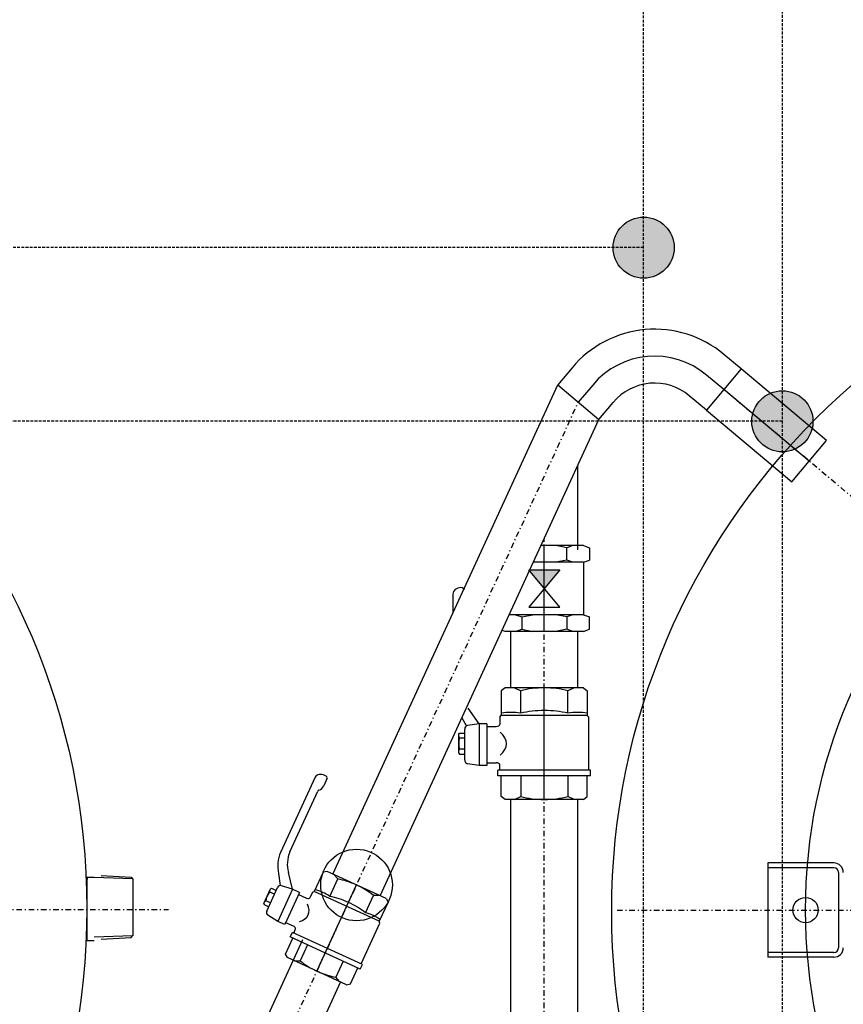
# Model space of a CAD drawing. Extents: x -7228 to 74941, y -112898 to 85621.
# Tile 606 of 635: x 53134 to 53208, y 83706 to 83795. Entities that reach past the tile are written whole.
import ezdxf
from ezdxf.enums import TextEntityAlignment as Align

# ---------------------------------------------------------------- set-up
doc = ezdxf.new("R2010")
doc.units = 0
doc.linetypes.add('DASHDOT', pattern=[1, 0.5, -0.25, 0, -0.25])
doc.linetypes.add('DASHED', pattern=[0.75, 0.5, -0.25])
for name, color, linetype in [('Ins-co', 2, 'CONTINUOUS'), ('Ins-wod', 4, 'CONTINUOUS'), ('Mw-rury', 160, 'CONTINUOUS')]:
    doc.layers.add(name, color=color, linetype=linetype)
doc.styles.add('CP_ATTR', font='ROMANS.SHX')

# ---------------------------------------------------------------- blocks, each defined once
blk = doc.blocks.new('_jgsjhjfhhfdf')
at = {"layer": 'Ins-wod'}
for p, q in [((-198.476, -493.619), (-200.008, -492.333)), ((-213.618, -493.524), (-214.903, -495.056)), ((-198.476, -493.619), (-201.581, -497.319)), ((-198.476, -493.619), (-201.581, -497.319)), ((-200.029, -495.469), (-201.561, -494.183)), ((-190.816, -500.047), (-198.476, -493.619)), ((-235.04, -538.924), (-214.903, -495.056)), ((-214.903, -495.056), (-211.203, -498.161)), ((-211.768, -495.076), (-213.053, -496.608)), ((-201.581, -497.319), (-203.113, -496.033)), ((-192.368, -501.897), (-200.029, -495.469)), ((-211.203, -498.161), (-209.918, -496.629)), ((-201.581, -497.319), (-193.92, -503.747)), ((-230.807, -540.867), (-211.203, -498.161)), ((-193.92, -503.747), (-190.816, -500.047)), ((-213.087, -509.851), (-213.087, -502.264)), ((-212.594, -509.466), (-216.393, -509.466)), ((-216.102, -517.166), (-216.102, -509.466)), ((-214.077, -509.659), (-215.077, -509.466)), ((-213.534, -509.466), (-214.077, -509.659)), ((-214.077, -510.769), (-214.077, -509.659)), ((-212.594, -509.466), (-212.052, -509.659)), ((-212.052, -509.659), (-212.052, -510.769)), ((-212.594, -510.963), (-217.08, -510.963)), ((-214.077, -510.769), (-215.077, -510.963)), ((-213.534, -510.963), (-214.077, -510.769)), ((-212.594, -510.963), (-212.052, -510.769)), ((-212.594, -510.963), (-212.594, -515.67)), ((-217.485, -511.633), (-214.719, -511.633)), ((-214.719, -515), (-217.485, -511.633)), ((-214.719, -511.633), (-217.485, -515)), ((-224.302, -513.817), (-224.302, -515.53)), ((-217.485, -515), (-214.719, -515)), ((-212.594, -515.67), (-219.241, -515.67)), ((-218.669, -515.67), (-218.127, -515.863)), ((-218.127, -515.863), (-217.127, -515.67)), ((-218.127, -515.863), (-218.127, -516.973)), ((-214.077, -515.863), (-215.077, -515.67)), ((-213.534, -515.67), (-214.077, -515.863)), ((-214.077, -515.863), (-214.077, -516.973)), ((-212.594, -515.67), (-212.052, -515.863)), ((-212.052, -516.973), (-212.052, -515.863)), ((-219.609, -517.166), (-219.883, -517.069)), ((-212.594, -517.166), (-219.609, -517.166)), ((-219.117, -517.166), (-219.117, -522.225)), ((-218.669, -517.166), (-218.127, -516.973)), ((-218.127, -516.973), (-217.127, -517.166)), ((-214.077, -516.973), (-215.077, -517.166)), ((-213.534, -517.166), (-214.077, -516.973)), ((-213.087, -522.225), (-213.087, -517.166)), ((-212.594, -517.166), (-212.052, -516.973)), ((-219.604, -522.225), (-219.954, -522.476)), ((-219.954, -522.476), (-219.954, -524.69)), ((-212.599, -522.225), (-219.604, -522.225)), ((-218.785, -522.225), (-218.218, -522.476)), ((-218.218, -524.501), (-218.218, -522.476)), ((-216.102, -532.225), (-216.102, -522.225)), ((-213.418, -522.225), (-213.985, -522.476)), ((-213.985, -524.501), (-213.985, -522.476)), ((-212.599, -522.225), (-212.25, -522.476)), ((-212.25, -522.476), (-212.25, -524.69)), ((-221.945, -525.44), (-222.911, -524.03)), ((-223.481, -524.907), (-223.088, -525.611)), ((-220.097, -524.861), (-219.954, -524.69)), ((-220.097, -524.861), (-220.097, -525.507)), ((-212.25, -524.69), (-219.954, -524.69)), ((-212.107, -524.861), (-212.25, -524.69)), ((-212.107, -529.589), (-212.107, -524.861)), ((-223.234, -528.686), (-223.234, -525.934)), ((-221.945, -525.44), (-222.978, -525.594)), ((-221.256, -525.44), (-221.945, -525.44)), ((-221.945, -525.44), (-221.945, -529.181)), ((-221.256, -525.44), (-221.256, -529.181)), ((-221.256, -525.678), (-220.4, -525.678)), ((-223.772, -526.383), (-223.692, -526.278)), ((-223.772, -528.066), (-223.772, -526.383)), ((-223.772, -526.593), (-223.692, -526.727)), ((-223.692, -526.278), (-223.234, -526.278)), ((-223.234, -526.727), (-223.692, -526.727)), ((-223.772, -527.856), (-223.692, -527.723)), ((-223.234, -527.723), (-223.692, -527.723)), ((-223.772, -528.066), (-223.692, -528.171)), ((-223.692, -528.171), (-223.234, -528.171)), ((-221.945, -529.181), (-222.978, -529.026)), ((-221.256, -529.181), (-221.945, -529.181)), ((-221.256, -528.943), (-221.256, -529.181)), ((-221.256, -528.943), (-220.4, -528.943)), ((-220.255, -530.12), (-220.255, -529.589)), ((-211.949, -529.589), (-220.255, -529.589)), ((-220.097, -529.589), (-220.097, -529.114)), ((-211.949, -530.12), (-211.949, -529.589)), ((-236.629, -530.229), (-239.726, -536.975)), ((-235.574, -530.376), (-235.86, -530.998)), ((-211.949, -530.12), (-220.255, -530.12)), ((-219.952, -531.974), (-219.952, -530.12)), ((-218.218, -530.12), (-218.218, -531.974)), ((-213.985, -530.12), (-213.985, -531.974)), ((-212.252, -531.974), (-212.252, -530.12)), ((-238.89, -536.935), (-236.387, -531.483)), ((-219.604, -532.225), (-219.952, -531.974)), ((-212.599, -532.225), (-219.604, -532.225)), ((-219.117, -532.225), (-219.117, -610.33)), ((-218.785, -532.225), (-218.218, -531.974)), ((-213.418, -532.225), (-213.985, -531.974)), ((-213.087, -610.33), (-213.087, -532.225)), ((-212.599, -532.225), (-212.252, -531.974)), ((-190.158, -537.919), (-196.071, -537.919)), ((-196.071, -537.919), (-196.071, -546.365)), ((-190.158, -538.342), (-196.071, -538.342)), ((-256.424, -539.214), (-257.196, -539.214)), ((-257.05, -539.214), (-257.05, -539.378)), ((-252.992, -539.338), (-256.424, -539.214)), ((-255.798, -539.05), (-253.129, -539.194)), ((-253.129, -539.194), (-252.96, -539.372)), ((-239.913, -538.858), (-239.753, -539.928)), ((-238.659, -540.269), (-239.032, -538.779)), ((-235.923, -538.754), (-236.708, -540.464)), ((-235.57, -538.681), (-235.923, -538.754)), ((-230.278, -541.11), (-235.57, -538.681)), ((-234.951, -538.965), (-234.612, -539.355)), ((-189.736, -538.764), (-189.736, -545.521)), ((-257.05, -544.907), (-257.05, -539.378)), ((-252.96, -539.372), (-252.96, -544.421)), ((-240.976, -542.243), (-240, -540.117)), ((-240.645, -540.241), (-240.535, -540.192)), ((-240.535, -540.192), (-240.122, -540.382)), ((-238.659, -540.269), (-239.648, -539.96)), ((-236.47, -547.62), (-232.924, -539.895)), ((-235.33, -540.92), (-234.612, -539.355)), ((-241.242, -541.54), (-240.645, -540.241)), ((-240.719, -540.403), (-240.694, -540.539)), ((-240.281, -540.729), (-240.694, -540.539)), ((-238.659, -540.269), (-239.986, -543.16)), ((-238.036, -540.555), (-239.363, -543.446)), ((-238.036, -540.555), (-238.659, -540.269)), ((-238.121, -540.739), (-237.395, -541.073)), ((-236.876, -540.547), (-237.105, -541.045)), ((-236.876, -540.547), (-236.708, -540.464)), ((-230.888, -543.135), (-236.708, -540.464)), ((-232.132, -542.388), (-231.414, -540.823)), ((-230.897, -540.826), (-231.414, -540.823)), ((-241.242, -541.54), (-241.207, -541.655)), ((-241.207, -541.655), (-240.793, -541.845)), ((-241.167, -541.378), (-241.048, -541.308)), ((-240.634, -541.498), (-241.048, -541.308)), ((-230.103, -541.425), (-230.888, -543.135)), ((-230.278, -541.11), (-230.103, -541.425)), ((-239.986, -543.16), (-240.865, -542.611)), ((-239.363, -543.446), (-239.986, -543.16)), ((-239.279, -543.262), (-239.363, -543.446)), ((-239.279, -543.262), (-238.553, -543.595)), ((-232.518, -546.969), (-230.841, -543.317)), ((-230.841, -543.317), (-230.888, -543.135)), ((-252.992, -544.455), (-256.424, -544.579)), ((-255.798, -544.743), (-253.129, -544.599)), ((-253.129, -544.599), (-252.96, -544.421)), ((-238.861, -544.554), (-238.672, -544.144)), ((-232.586, -547.434), (-238.861, -544.554)), ((-232.398, -547.024), (-238.672, -544.144)), ((-238.553, -544.199), (-238.385, -543.832)), ((-261.737, -597.08), (-237.726, -544.774)), ((-256.424, -544.907), (-257.196, -544.907)), ((-239.289, -546.092), (-238.632, -544.659)), ((-237.322, -545.26), (-237.98, -546.693)), ((-239.116, -546.406), (-239.289, -546.092)), ((-190.158, -545.943), (-196.071, -545.943)), ((-190.158, -546.365), (-196.071, -546.365)), ((-233.824, -548.835), (-239.116, -546.406)), ((-238.497, -546.69), (-237.98, -546.693)), ((-234.125, -546.728), (-234.782, -548.16)), ((-232.586, -547.434), (-232.398, -547.024)), ((-233.473, -548.762), (-232.815, -547.329)), ((-258.037, -600.185), (-234.353, -548.592)), ((-234.443, -548.551), (-234.782, -548.16)), ((-233.824, -548.835), (-233.473, -548.762))]:
    blk.add_line(p, q, dxfattribs=at)
at = {"layer": 'Ins-wod', "linetype": 'DASHDOT'}
for p, q in [((-144.503, -542.06), (-200.029, -495.469)), ((-259.887, -598.632), (-213.053, -496.608)), ((-216.102, -610.33), (-216.102, -508.832)), ((-393.198, -542.1), (-249.758, -542.1)), ((-209.584, -542.142), (-79.517, -542.142))]:
    blk.add_line(p, q, dxfattribs=at)
at = {"layer": 'Ins-wod'}
for centre, radius in [((-319.585, -542.013), 62.5), ((-147.565, -542.271), 62.5), ((-144.55, -542.142), 48.142), ((-232.924, -539.895), 3.209), ((-192.692, -542.142), 1.132)]:
    blk.add_circle(centre, radius, dxfattribs=at)
for centre, radius, start, end in [((-190.158, -538.764), 0.845, 0, 90), ((-190.158, -538.764), 0.422, 0, 90), ((-190.158, -545.521), 0.422, 270, 0), ((-190.158, -545.521), 0.845, 270, 0)]:
    blk.add_arc(centre, radius, start, end, dxfattribs=at)
for centre, major_axis, ratio, start_param, end_param in [((-206.218, -499.733), (6.831, 6.831), 1, 0.087266, 1.658063), ((-206.218, -499.733), (-5.123, 5.123), 1, -1.48353, 0.087266), ((-206.218, -499.733), (3.415, 3.415), 1, 0.087266, 1.658063), ((-223.569, -513.817), (-0.733, 0), 0.809032, -1.570796, 0), ((-223.569, -513.462), (-0.293, 0), 0.809032, 3.141593, 4.712389), ((-216.087, -525.24), (-5.335, 0), 0.565161, -1.568122, -1.159975), ((-216.116, -525.24), (-5.335, 0), 0.565161, 4.301568, 4.709715), ((-216.087, -527.266), (-5.335, 0), 0.565161, -1.568122, -1.159975), ((-216.116, -527.266), (-5.335, 0), 0.565161, 4.301568, 4.709715), ((-219.086, -525.913), (-2.645, 0), 0.565161, 4.712385, 5.046598), ((-219.086, -525.913), (-2.645, 0), 0.565161, 4.378172, 4.712385), ((-213.118, -525.913), (-2.645, 0), 0.565161, -1.570792, -1.236579), ((-213.118, -525.913), (-2.645, 0), 0.565161, 4.37818, 4.712393), ((-222.941, -525.934), (0, -0.343), 0.855244, -3.014068, -1.570796), ((-220.4, -525.507), (-0.303, 0), 0.565161, 1.570796, 3.141593), ((-222.589, -527.227), (0, -1.383), 0.855244, -1.940746, -1.572322), ((-222.728, -527.225), (-3.229, 0), 0.565161, 2.550148, 3.733038), ((-222.589, -527.223), (0, -1.383), 0.855244, -1.569271, -1.200847), ((-222.941, -528.686), (0, -0.343), 0.855244, -1.570796, -0.127525), ((-220.4, -529.114), (-0.303, 0), 0.565161, 3.141593, 4.712389), ((-235.967, -530.533), (-0.662, 0.304), 0.700581, -1.570796, 0), ((-235.839, -530.254), (-0.265, 0.122), 0.700581, 3.141593, 4.712389), ((-237.184, -530.39), (-1.324, 0.608), 0.700581, 2.571251, 3.141593), ((-236.122, -531.605), (-0.265, 0.122), 0.700581, -0.570341, 0), ((-216.087, -529.209), (-5.335, 0), 0.565161, 1.159975, 1.568122), ((-216.116, -529.209), (-5.335, 0), 0.565161, 1.57347, 1.981618), ((-237.077, -538.19), (-2.648, 1.216), 0.999451, 0, 0.661907), ((-236.241, -538.151), (-2.648, 1.216), 0.952351, 0, 0.675465), ((-236.241, -538.151), (-2.648, 1.216), 0.952351, 0, 0.675465), ((-239.735, -540.238), (-0.265, 0.122), 0.999451, -1.443272, 0), ((-233.982, -542.23), (-4.03, 1.85), 0.577966, -1.568122, -1.159975), ((-234.004, -542.22), (-4.03, 1.85), 0.577966, 4.301568, 4.709715), ((-239.873, -541.38), (-1.069, 0.491), 0.999451, 0.001526, 0.369949), ((-239.875, -541.383), (-1.069, 0.491), 0.999451, -0.369949, -0.001526), ((-237.334, -540.94), (-0.229, 0.105), 0.577966, 1.570796, 3.141593), ((-236.486, -541.71), (-1.998, 0.917), 0.577966, 4.712385, 5.046598), ((-236.486, -541.71), (-1.998, 0.917), 0.577966, 4.378172, 4.712385), ((-234.701, -543.794), (-4.03, 1.85), 0.577966, -1.568122, -1.159975), ((-239.702, -541.46), (-2.439, 1.12), 0.577966, 2.550148, 3.733038), ((-234.722, -543.785), (-4.03, 1.85), 0.577966, 4.301568, 4.709715), ((-240.711, -542.364), (-0.265, 0.122), 0.999451, 0, 1.443272), ((-231.978, -543.78), (-1.998, 0.917), 0.577966, -1.570792, -1.236579), ((-231.978, -543.78), (-1.998, 0.917), 0.577966, 4.37818, 4.712393), ((-238.614, -543.727), (-0.229, 0.105), 0.577966, 3.141593, 4.712389), ((-235.39, -545.296), (-4.03, 1.85), 0.577966, 1.159975, 1.568122), ((-235.411, -545.286), (-4.03, 1.85), 0.577966, 1.57347, 1.981618)]:
    blk.add_ellipse(centre, major_axis=major_axis, ratio=ratio, start_param=start_param, end_param=end_param, dxfattribs=at)
blk.add_solid([(-216.102, -513.316), (-214.719, -511.633), (-217.485, -511.633)], dxfattribs=at)
at = {"layer": 'Ins-wod', "style": 'CP_ATTR', "flags": 9}
for tag, p, height, rotation, width in [('PRODUCT-TYPE', (-15.448, -4.462), 0.000337, 180, 48.619691), ('PRODUCER', (-15.448, -4.462), 0.000337, 180, 48.619691), ('ARTICLE', (-15.448, -4.462), 0.000337, 180, 48.619691), ('OTHER', (-15.448, -4.462), 0.000337, 180, 48.619691), ('FLOW', (-15.448, -4.462), 0.000337, 180, 48.619691), ('NAME', (-15.448, -4.462), 0.000337, 180, 48.619691), ('OTHER', (-6.195, -13.707), 0.000337, 270, 1.595002), ('FLOW', (-6.195, -13.707), 0.000337, 270, 1.595002), ('ARTICLE', (-6.195, -13.707), 0.000337, 270, 1.595002), ('PRODUCT-TYPE', (-6.195, -13.707), 0.000337, 270, 1.595002), ('PRODUCER', (-6.195, -13.707), 0.000337, 270, 1.595002), ('NAME', (-6.195, -13.707), 0.000337, 270, 1.595002), ('PRODUCT-TYPE', (-6.195, -110.174), 0.000337, 90, 24.508066), ('PRODUCER', (-6.195, -110.174), 0.000337, 90, 24.508066), ('ARTICLE', (-6.195, -110.174), 0.000337, 90, 24.508066), ('OTHER', (-6.195, -110.174), 0.000337, 90, 24.508066), ('FLOW', (-6.195, -110.174), 0.000337, 90, 24.508066), ('NAME', (-6.195, -110.174), 0.000337, 90, 24.508066), ('OTHER', (-30.827, -162.987), 0.000761, 270, 7.892014), ('FLOW', (-30.827, -162.987), 0.000761, 270, 7.892014), ('ARTICLE', (-30.827, -162.987), 0.000761, 270, 7.892014), ('PRODUCT-TYPE', (-30.827, -162.987), 0.000761, 270, 7.892014), ('PRODUCER', (-30.827, -162.987), 0.000761, 270, 7.892014), ('NAME', (-30.827, -162.987), 0.000761, 270, 7.892014), ('PRODUCT-TYPE', (-68.461, -170.623), 0.000761, 90, 0.969593), ('PRODUCER', (-68.461, -170.623), 0.000761, 90, 0.969593), ('ARTICLE', (-68.461, -170.623), 0.000761, 90, 0.969593), ('OTHER', (-68.461, -170.623), 0.000761, 90, 0.969593), ('FLOW', (-68.461, -170.623), 0.000761, 90, 0.969593), ('NAME', (-68.461, -170.623), 0.000761, 90, 0.969593), ('PRODUCT-TYPE', (-68.461, -210.38), 0.000761, 90, 0.969593), ('PRODUCER', (-68.461, -210.38), 0.000761, 90, 0.969593), ('OTHER', (-68.461, -210.38), 0.000761, 90, 0.969593), ('ARTICLE', (-68.461, -210.38), 0.000761, 90, 0.969593), ('FLOW', (-68.461, -210.38), 0.000761, 90, 0.969593), ('NAME', (-68.461, -210.38), 0.000761, 90, 0.969593), ('PRODUCT-TYPE', (-34.846, -236.789), 0.000761, 90, 0.623389), ('PRODUCER', (-34.846, -236.789), 0.000761, 90, 0.623389), ('ARTICLE', (-34.846, -236.789), 0.000761, 90, 0.623389), ('OTHER', (-34.846, -236.789), 0.000761, 90, 0.623389), ('FLOW', (-34.846, -236.789), 0.000761, 90, 0.623389), ('NAME', (-34.846, -236.789), 0.000761, 90, 0.623389), ('OTHER', (-68.461, -241.026), 0.0001, 90, 1), ('FLOW', (-68.461, -241.026), 0.0001, 90, 1), ('ARTICLE', (-68.461, -241.026), 0.0001, 90, 1), ('PRODUCT-TYPE', (-68.461, -241.026), 0.0001, 90, 1), ('PRODUCER', (-68.461, -241.026), 0.0001, 90, 1), ('NAME', (-68.461, -241.026), 0.0001, 90, 1), ('PRODUCT-TYPE', (-68.461, -251.026), 0.000761, 90, 1.31406), ('PRODUCER', (-68.461, -251.026), 0.000761, 90, 1.31406), ('OTHER', (-68.461, -251.026), 0.000761, 90, 1.31406), ('ARTICLE', (-68.461, -251.026), 0.000761, 90, 1.31406), ('FLOW', (-68.461, -251.026), 0.000761, 90, 1.31406), ('NAME', (-68.461, -251.026), 0.000761, 90, 1.31406), ('OTHER', (-68.461, -251.026), 0.000761, 270, 1.708279), ('FLOW', (-68.461, -251.026), 0.000761, 270, 1.708279), ('ARTICLE', (-68.461, -251.026), 0.000761, 270, 1.708279), ('PRODUCT-TYPE', (-68.461, -251.026), 0.000761, 270, 1.708279), ('PRODUCER', (-68.461, -251.026), 0.000761, 270, 1.708279), ('NAME', (-68.461, -251.026), 0.000761, 270, 1.708279), ('PRODUCT-TYPE', (-280.439, -283.668), 0.000603, 180, 18.176861), ('PRODUCER', (-280.439, -283.668), 0.000603, 180, 18.176861), ('ARTICLE', (-280.439, -283.668), 0.000603, 180, 18.176861), ('OTHER', (-280.439, -283.668), 0.000603, 180, 18.176861), ('FLOW', (-280.439, -283.668), 0.000603, 180, 18.176861), ('NAME', (-280.439, -283.668), 0.000603, 180, 18.176861), ('PRODUCT-TYPE', (-66.727, -319.595), 0.000603, 90, 5.550504), ('PRODUCER', (-66.727, -319.595), 0.000603, 90, 5.550504), ('ARTICLE', (-66.727, -319.595), 0.000603, 90, 5.550504), ('OTHER', (-66.727, -319.595), 0.000603, 90, 5.550504), ('FLOW', (-66.727, -319.595), 0.000603, 90, 5.550504), ('NAME', (-66.727, -319.595), 0.000603, 90, 5.550504), ('PRODUCT-TYPE', (-10.994, -321.625), 0.0001, 90, 1), ('OTHER', (-10.994, -321.625), 0.0001, 90, 1), ('FLOW', (-10.994, -321.625), 0.0001, 90, 1), ('ARTICLE', (-10.994, -321.625), 0.0001, 90, 1), ('PRODUCER', (-10.994, -321.625), 0.0001, 90, 1), ('NAME', (-10.994, -321.625), 0.0001, 90, 1), ('PRODUCT-TYPE', (-68.264, -323.307), 0.000603, 225, 3.259505), ('PRODUCER', (-68.264, -323.307), 0.000603, 225, 3.259505), ('ARTICLE', (-68.264, -323.307), 0.000603, 225, 3.259505), ('OTHER', (-68.264, -323.307), 0.000603, 225, 3.259505), ('FLOW', (-68.264, -323.307), 0.000603, 225, 3.259505), ('NAME', (-68.264, -323.307), 0.000603, 225, 3.259505), ('PRODUCT-TYPE', (-10.994, -324.584), 0.000603, 90, 0.490663), ('PRODUCER', (-10.994, -324.584), 0.000603, 90, 0.490663), ('OTHER', (-10.994, -324.584), 0.000603, 90, 0.490663), ('FLOW', (-10.994, -324.584), 0.000603, 90, 0.490663), ('ARTICLE', (-10.994, -324.584), 0.000603, 90, 0.490663), ('NAME', (-10.994, -324.584), 0.000603, 90, 0.490663), ('OTHER', (-68.106, -328.248), 0.000213, 270, 2.751934), ('FLOW', (-68.106, -328.248), 0.000213, 270, 2.751934), ('ARTICLE', (-68.106, -328.248), 0.000213, 270, 2.751934), ('PRODUCT-TYPE', (-68.106, -328.248), 0.000213, 270, 2.751934), ('PRODUCER', (-68.106, -328.248), 0.000213, 270, 2.751934), ('NAME', (-68.106, -328.248), 0.000213, 270, 2.751934), ('OTHER', (-10.994, -334.584), 0.000603, 270, 2.727353), ('FLOW', (-10.994, -334.584), 0.000603, 270, 2.727353), ('ARTICLE', (-10.994, -334.584), 0.000603, 270, 2.727353), ('PRODUCT-TYPE', (-10.994, -334.584), 0.000603, 270, 2.727353), ('PRODUCER', (-10.994, -334.584), 0.000603, 270, 2.727353), ('NAME', (-10.994, -334.584), 0.000603, 270, 2.727353), ('OTHER', (-68.106, -343.769), 0.000213, 270, 2.751934), ('FLOW', (-68.106, -343.769), 0.000213, 270, 2.751934), ('ARTICLE', (-68.106, -343.769), 0.000213, 270, 2.751934), ('PRODUCT-TYPE', (-68.106, -343.769), 0.000213, 270, 2.751934), ('PRODUCER', (-68.106, -343.769), 0.000213, 270, 2.751934), ('NAME', (-68.106, -343.769), 0.000213, 270, 2.751934), ('OTHER', (-10.994, -406.792), 0.0001, 270, 1), ('FLOW', (-10.994, -406.792), 0.0001, 270, 1), ('ARTICLE', (-10.994, -406.792), 0.0001, 270, 1), ('PRODUCT-TYPE', (-10.994, -406.792), 0.0001, 270, 1), ('PRODUCER', (-10.994, -406.792), 0.0001, 270, 1), ('NAME', (-10.994, -406.792), 0.0001, 270, 1), ('PRODUCT-TYPE', (-10.994, -428.147), 0.000603, 90, 17.159626), ('PRODUCT-TYPE', (-10.994, -428.147), 0.000603, 90, 15.082723), ('PRODUCER', (-10.994, -428.147), 0.000603, 90, 17.159626), ('PRODUCER', (-10.994, -428.147), 0.000603, 90, 15.082723), ('ARTICLE', (-10.994, -428.147), 0.000603, 90, 17.159626), ('ARTICLE', (-10.994, -428.147), 0.000603, 90, 15.082723), ('OTHER', (-10.994, -428.147), 0.000603, 90, 17.159626), ('OTHER', (-10.994, -428.147), 0.000603, 90, 15.082723), ('FLOW', (-10.994, -428.147), 0.000603, 90, 17.159626), ('NAME', (-10.994, -428.147), 0.000603, 90, 17.159626), ('NAME', (-10.994, -428.147), 0.000603, 90, 15.082723), ('FLOW', (-10.994, -428.147), 0.000603, 90, 15.082723), ('PRODUCT-TYPE', (-216.102, -610.33), 0.000603, 90, 18.979779), ('PRODUCER', (-216.102, -610.33), 0.000603, 90, 18.979779), ('ARTICLE', (-216.102, -610.33), 0.000603, 90, 18.979779), ('OTHER', (-216.102, -610.33), 0.000603, 90, 18.979779), ('NAME', (-216.102, -610.33), 0.000603, 90, 18.979779), ('FLOW', (-216.102, -610.33), 0.000603, 90, 18.979779), ('PRODUCT-TYPE', (-225.347, -619.575), 0.000603, 180, 25.057534), ('PRODUCER', (-225.347, -619.575), 0.000603, 180, 25.057534), ('ARTICLE', (-225.347, -619.575), 0.000603, 180, 25.057534), ('OTHER', (-225.347, -619.575), 0.000603, 180, 25.057534), ('FLOW', (-225.347, -619.575), 0.000603, 180, 25.057534), ('NAME', (-225.347, -619.575), 0.000603, 180, 25.057534)]:
    blk.add_attdef(tag, p, '', height=height, rotation=rotation, dxfattribs=dict(at, width=width))
at = {"layer": 'Ins-wod', "style": 'CP_ATTR', "text_generation_flag": 4, "width": 1, "flags": 9}
for tag in ['OTHER', 'FLOW', 'ARTICLE', 'PRODUCT-TYPE', 'PRODUCER', 'NAME']:
    blk.add_attdef(tag, (-15.44, -4.462), '', height=0.0001, dxfattribs=at)
at = {"layer": 'Ins-wod', "style": 'CP_ATTR', "text_generation_flag": 4, "flags": 9}
for tag, p, height, rotation, width in [('OTHER', (-188.541, -13.707), 0.0001, 90, 1), ('ARTICLE', (-188.541, -13.707), 0.0001, 90, 1), ('PRODUCT-TYPE', (-188.541, -13.707), 0.0001, 90, 1), ('PRODUCER', (-188.541, -13.707), 0.0001, 90, 1), ('FLOW', (-188.541, -13.707), 0.0001, 90, 1), ('NAME', (-188.541, -13.707), 0.0001, 90, 1), ('OTHER', (-68.461, -146.866), 0.000761, 270, 0.969593), ('FLOW', (-68.461, -146.866), 0.000761, 270, 0.969593), ('ARTICLE', (-68.461, -146.866), 0.000761, 270, 0.969593), ('PRODUCT-TYPE', (-68.461, -146.866), 0.000761, 270, 0.969593), ('PRODUCER', (-68.461, -146.866), 0.000761, 270, 0.969593), ('NAME', (-68.461, -146.866), 0.000761, 270, 0.969593), ('ARTICLE', (-68.461, -146.866), 0.0001, 90, 1), ('PRODUCT-TYPE', (-68.461, -146.866), 0.0001, 90, 1), ('PRODUCER', (-68.461, -146.866), 0.0001, 90, 1), ('OTHER', (-68.461, -146.866), 0.0001, 90, 1), ('FLOW', (-68.461, -146.866), 0.0001, 90, 1), ('NAME', (-68.461, -146.866), 0.0001, 90, 1), ('OTHER', (-30.827, -162.987), 0.0001, 90, 1), ('FLOW', (-30.827, -162.987), 0.0001, 90, 1), ('ARTICLE', (-30.827, -162.987), 0.0001, 90, 1), ('PRODUCT-TYPE', (-30.827, -162.987), 0.0001, 90, 1), ('PRODUCER', (-30.827, -162.987), 0.0001, 90, 1), ('NAME', (-30.827, -162.987), 0.0001, 90, 1), ('OTHER', (-68.461, -186.623), 0.000761, 270, 0.969593), ('FLOW', (-68.461, -186.623), 0.000761, 270, 0.969593), ('ARTICLE', (-68.461, -186.623), 0.000761, 270, 0.969593), ('PRODUCT-TYPE', (-68.461, -186.623), 0.000761, 270, 0.969593), ('PRODUCER', (-68.461, -186.623), 0.000761, 270, 0.969593), ('NAME', (-68.461, -186.623), 0.000761, 270, 0.969593), ('OTHER', (-68.461, -210.38), 0.0001, 270, 1), ('FLOW', (-68.461, -210.38), 0.0001, 270, 1), ('ARTICLE', (-68.461, -210.38), 0.0001, 270, 1), ('PRODUCT-TYPE', (-68.461, -210.38), 0.0001, 270, 1), ('PRODUCER', (-68.461, -210.38), 0.0001, 270, 1), ('NAME', (-68.461, -210.38), 0.0001, 270, 1), ('OTHER', (-34.846, -232.045), 0.0001, 90, 1), ('ARTICLE', (-34.846, -232.045), 0.0001, 90, 1), ('PRODUCT-TYPE', (-34.846, -232.045), 0.0001, 90, 1), ('PRODUCER', (-34.846, -232.045), 0.0001, 90, 1), ('FLOW', (-34.846, -232.045), 0.0001, 90, 1), ('NAME', (-34.846, -232.045), 0.0001, 90, 1), ('OTHER', (-390.045, -283.668), 0.0001, 180, 1), ('ARTICLE', (-390.045, -283.668), 0.0001, 180, 1), ('PRODUCT-TYPE', (-390.045, -283.668), 0.0001, 180, 1), ('PRODUCER', (-390.045, -283.668), 0.0001, 180, 1), ('FLOW', (-390.045, -283.668), 0.0001, 180, 1), ('NAME', (-390.045, -283.668), 0.0001, 180, 1), ('OTHER', (-66.727, -319.595), 0.0001, 270, 1), ('FLOW', (-66.727, -319.595), 0.0001, 270, 1), ('ARTICLE', (-66.727, -319.595), 0.0001, 270, 1), ('PRODUCT-TYPE', (-66.727, -319.595), 0.0001, 270, 1), ('PRODUCER', (-66.727, -319.595), 0.0001, 270, 1), ('NAME', (-66.727, -319.595), 0.0001, 270, 1), ('OTHER', (-82.162, -337.205), 0.0001, 225, 1), ('FLOW', (-82.162, -337.205), 0.0001, 225, 1), ('ARTICLE', (-82.162, -337.205), 0.0001, 225, 1), ('PRODUCT-TYPE', (-82.162, -337.205), 0.0001, 225, 1), ('PRODUCER', (-82.162, -337.205), 0.0001, 225, 1), ('NAME', (-82.162, -337.205), 0.0001, 225, 1), ('PRODUCT-TYPE', (-10.994, -373.792), 0.0001, 90, 1), ('OTHER', (-10.994, -373.792), 0.0001, 90, 1), ('FLOW', (-10.994, -373.792), 0.0001, 90, 1), ('ARTICLE', (-10.994, -373.792), 0.0001, 90, 1), ('PRODUCER', (-10.994, -373.792), 0.0001, 90, 1), ('NAME', (-10.994, -373.792), 0.0001, 90, 1), ('NAME', (-272.911, -422.539), 0.0001, 310, 1), ('PRODUCER', (-272.911, -422.539), 0.0001, 310, 1), ('PRODUCT-TYPE', (-272.911, -422.539), 0.0001, 310, 1), ('ARTICLE', (-272.911, -422.539), 0.0001, 310, 1), ('FLOW', (-272.911, -422.539), 0.0001, 310, 1), ('OTHER', (-272.911, -422.539), 0.0001, 310, 1), ('PRODUCT-TYPE', (-376.444, -619.575), 0.0001, 180, 1), ('OTHER', (-376.444, -619.575), 0.0001, 180, 1), ('FLOW', (-376.444, -619.575), 0.0001, 180, 1), ('ARTICLE', (-376.444, -619.575), 0.0001, 180, 1), ('PRODUCER', (-376.444, -619.575), 0.0001, 180, 1), ('NAME', (-376.444, -619.575), 0.0001, 180, 1)]:
    blk.add_attdef(tag, p, '', height=height, rotation=rotation, dxfattribs=dict(at, width=width))
at = {"layer": 'Ins-wod', "style": 'CP_ATTR', "width": 1, "flags": 9}
for tag in ['OTHER', 'WEIGHT', 'VOLTAGE', 'POWER', 'FLOW', 'TEMPERATURE', 'PN', 'DN', 'CHARACTER', 'ORDER-NO', 'PRODUCT-TYPE', 'ARTICLE', 'PRODUCER', 'NUMBER', 'GROUP', 'NAME']:
    blk.add_attdef(tag, text='', height=0.00005, rotation=270, dxfattribs=at).set_placement((-6.198, -18.991), align=Align.MIDDLE_LEFT)
at = {"layer": 'Ins-wod', "style": 'CP_ATTR', "flags": 9}
for tag, p, height, width in [('ARTICLE', (-55.046, -133.451), 0.000761, 4.892514), ('OTHER', (-55.046, -133.451), 0.000761, 4.892514), ('NAME', (-55.046, -133.451), 0.000761, 4.892514), ('PRODUCER', (-55.046, -133.451), 0.000761, 4.892514), ('PRODUCT-TYPE', (-55.046, -133.451), 0.000761, 4.892514), ('FLOW', (-55.046, -133.451), 0.000761, 4.892514), ('OTHER', (-25.577, -157.737), 0.000761, 0.854973), ('FLOW', (-25.577, -157.737), 0.000761, 0.854973), ('ARTICLE', (-25.577, -157.737), 0.000761, 0.854973), ('PRODUCT-TYPE', (-25.577, -157.737), 0.000761, 0.854973), ('PRODUCER', (-25.577, -157.737), 0.000761, 0.854973), ('NAME', (-25.577, -157.737), 0.000761, 0.854973), ('OTHER', (-225.347, -619.575), 0.0001, 1), ('FLOW', (-225.347, -619.575), 0.0001, 1), ('ARTICLE', (-225.347, -619.575), 0.0001, 1), ('PRODUCT-TYPE', (-225.347, -619.575), 0.0001, 1), ('PRODUCER', (-225.347, -619.575), 0.0001, 1), ('NAME', (-225.347, -619.575), 0.0001, 1)]:
    blk.add_attdef(tag, p, '', height=height, dxfattribs=dict(at, width=width))
at = {"layer": 'Ins-wod', "style": 'CP_ATTR', "text_generation_flag": 4, "width": 1, "flags": 9}
for tag, rotation, p in [('FLOW', 270, (-68.455, -154.153)), ('TEMPERATURE', 270, (-68.454, -154.153)), ('CHARACTER', 270, (-68.455, -154.153)), ('NUMBER', 270, (-68.454, -154.153)), ('NAME', 270, (-68.455, -154.153)), ('OTHER', 270, (-68.455, -154.154)), ('WEIGHT', 270, (-68.455, -154.154)), ('VOLTAGE', 270, (-68.454, -154.154)), ('PN', 270, (-68.455, -154.154)), ('ARTICLE', 270, (-68.455, -154.154)), ('PRODUCER', 270, (-68.455, -154.154)), ('GROUP', 270, (-68.454, -154.154)), ('ORDER-NO', 270, (-68.454, -154.153)), ('PRODUCT-TYPE', 270, (-68.454, -154.153)), ('POWER', 270, (-68.454, -154.154)), ('DN', 270, (-68.454, -154.154)), ('OTHER', 270, (-68.455, -193.911)), ('WEIGHT', 270, (-68.455, -193.911)), ('VOLTAGE', 270, (-68.454, -193.911)), ('FLOW', 270, (-68.455, -193.911)), ('TEMPERATURE', 270, (-68.454, -193.911)), ('PN', 270, (-68.455, -193.911)), ('CHARACTER', 270, (-68.455, -193.911)), ('ARTICLE', 270, (-68.455, -193.911)), ('PRODUCER', 270, (-68.455, -193.911)), ('NUMBER', 270, (-68.454, -193.911)), ('GROUP', 270, (-68.454, -193.911)), ('NAME', 270, (-68.455, -193.911)), ('POWER', 270, (-68.454, -193.911)), ('DN', 270, (-68.454, -193.911)), ('ORDER-NO', 270, (-68.454, -193.911)), ('PRODUCT-TYPE', 270, (-68.454, -193.911)), ('OTHER', 180, (-292.519, -283.673)), ('WEIGHT', 180, (-292.52, -283.673)), ('VOLTAGE', 180, (-292.52, -283.673)), ('POWER', 180, (-292.52, -283.673)), ('TEMPERATURE', 180, (-292.519, -283.673)), ('DN', 180, (-292.52, -283.673)), ('CHARACTER', 180, (-292.519, -283.673)), ('ORDER-NO', 180, (-292.519, -283.673)), ('PRODUCT-TYPE', 180, (-292.519, -283.673)), ('ARTICLE', 180, (-292.52, -283.673)), ('PRODUCER', 180, (-292.519, -283.673)), ('GROUP', 180, (-292.52, -283.673)), ('FLOW', 180, (-292.519, -283.673)), ('PN', 180, (-292.519, -283.673)), ('NUMBER', 180, (-292.519, -283.673)), ('NAME', 180, (-292.519, -283.673)), ('OTHER', 270, (-10.988, -324.493)), ('WEIGHT', 270, (-10.988, -324.493)), ('VOLTAGE', 270, (-10.988, -324.493)), ('POWER', 270, (-10.988, -324.493)), ('FLOW', 270, (-10.988, -324.493)), ('TEMPERATURE', 270, (-10.988, -324.493)), ('PN', 270, (-10.988, -324.493)), ('CHARACTER', 270, (-10.988, -324.493)), ('ORDER-NO', 270, (-10.988, -324.493)), ('PRODUCT-TYPE', 270, (-10.988, -324.493)), ('ARTICLE', 270, (-10.988, -324.493)), ('PRODUCER', 270, (-10.988, -324.493)), ('NUMBER', 270, (-10.988, -324.493)), ('GROUP', 270, (-10.988, -324.493)), ('NAME', 270, (-10.988, -324.493)), ('DN', 270, (-10.988, -324.494)), ('OTHER', 270, (-10.99, -373.701)), ('WEIGHT', 270, (-10.99, -373.701)), ('VOLTAGE', 270, (-10.99, -373.701)), ('FLOW', 270, (-10.99, -373.701)), ('TEMPERATURE', 270, (-10.99, -373.701)), ('PN', 270, (-10.99, -373.701)), ('CHARACTER', 270, (-10.99, -373.701)), ('ORDER-NO', 270, (-10.99, -373.701)), ('PRODUCT-TYPE', 270, (-10.99, -373.701)), ('ARTICLE', 270, (-10.99, -373.701)), ('PRODUCER', 270, (-10.99, -373.701)), ('NUMBER', 270, (-10.99, -373.701)), ('NAME', 270, (-10.99, -373.701)), ('POWER', 270, (-10.99, -373.702)), ('DN', 270, (-10.99, -373.702)), ('GROUP', 270, (-10.99, -373.702))]:
    blk.add_attdef(tag, text='', height=0.00005, rotation=rotation, dxfattribs=at).set_placement(p, align=Align.MIDDLE_LEFT)
at = {"layer": 'Ins-wod', "style": 'CP_ATTR', "flags": 9}
for tag, rotation, p in [('OTHER', 90, (-68.455, -163.336)), ('WEIGHT', 90, (-68.455, -163.335)), ('VOLTAGE', 90, (-68.454, -163.335)), ('TEMPERATURE', 90, (-68.454, -163.336)), ('CHARACTER', 90, (-68.455, -163.336)), ('ARTICLE', 90, (-68.455, -163.335)), ('PRODUCER', 90, (-68.455, -163.336)), ('GROUP', 90, (-68.454, -163.335)), ('FLOW', 90, (-68.455, -163.336)), ('PN', 90, (-68.455, -163.336)), ('NUMBER', 90, (-68.454, -163.336)), ('NAME', 90, (-68.455, -163.336)), ('POWER', 90, (-68.454, -163.335)), ('DN', 90, (-68.454, -163.335)), ('ORDER-NO', 90, (-68.454, -163.336)), ('PRODUCT-TYPE', 90, (-68.454, -163.336)), ('WEIGHT', 90, (-68.455, -203.093)), ('VOLTAGE', 90, (-68.454, -203.093)), ('ARTICLE', 90, (-68.455, -203.093)), ('PRODUCER', 90, (-68.455, -203.093)), ('GROUP', 90, (-68.454, -203.093)), ('OTHER', 90, (-68.455, -203.093)), ('FLOW', 90, (-68.455, -203.093)), ('TEMPERATURE', 90, (-68.454, -203.093)), ('PN', 90, (-68.455, -203.093)), ('CHARACTER', 90, (-68.455, -203.093)), ('NUMBER', 90, (-68.454, -203.093)), ('NAME', 90, (-68.455, -203.093)), ('POWER', 90, (-68.454, -203.093)), ('DN', 90, (-68.454, -203.092)), ('ORDER-NO', 90, (-68.454, -203.093)), ('PRODUCT-TYPE', 90, (-68.454, -203.093)), ('OTHER', 90, (-10.989, -358.821)), ('WEIGHT', 90, (-10.989, -358.821)), ('VOLTAGE', 90, (-10.989, -358.821)), ('POWER', 90, (-10.989, -358.821)), ('FLOW', 90, (-10.989, -358.821)), ('TEMPERATURE', 90, (-10.989, -358.821)), ('PN', 90, (-10.989, -358.821)), ('DN', 90, (-10.989, -358.821)), ('CHARACTER', 90, (-10.989, -358.821)), ('ORDER-NO', 90, (-10.989, -358.821)), ('PRODUCT-TYPE', 90, (-10.989, -358.821)), ('ARTICLE', 90, (-10.989, -358.821)), ('PRODUCER', 90, (-10.989, -358.821)), ('NUMBER', 90, (-10.989, -358.821)), ('GROUP', 90, (-10.989, -358.821)), ('NAME', 90, (-10.989, -358.821)), ('OTHER', 90, (-10.99, -406.883)), ('WEIGHT', 90, (-10.99, -406.883)), ('VOLTAGE', 90, (-10.99, -406.883)), ('POWER', 90, (-10.99, -406.883)), ('FLOW', 90, (-10.99, -406.884)), ('TEMPERATURE', 90, (-10.99, -406.884)), ('PN', 90, (-10.99, -406.883)), ('DN', 90, (-10.99, -406.883)), ('CHARACTER', 90, (-10.99, -406.884)), ('ORDER-NO', 90, (-10.99, -406.884)), ('PRODUCT-TYPE', 90, (-10.99, -406.884)), ('ARTICLE', 90, (-10.99, -406.883)), ('PRODUCER', 90, (-10.99, -406.883)), ('NUMBER', 90, (-10.99, -406.884)), ('GROUP', 90, (-10.99, -406.883)), ('NAME', 90, (-10.99, -406.884)), ('OTHER', 39.77849, (-27.699, -444.522)), ('WEIGHT', 39.77849, (-27.699, -444.521)), ('VOLTAGE', 39.77849, (-27.699, -444.521)), ('POWER', 39.77849, (-27.699, -444.521)), ('TEMPERATURE', 39.77849, (-27.699, -444.522)), ('PN', 39.77849, (-27.699, -444.522)), ('DN', 39.77849, (-27.699, -444.521)), ('CHARACTER', 39.77849, (-27.699, -444.522)), ('ORDER-NO', 39.77849, (-27.699, -444.522)), ('PRODUCT-TYPE', 39.77849, (-27.699, -444.522)), ('ARTICLE', 39.77849, (-27.699, -444.521)), ('PRODUCER', 39.77849, (-27.699, -444.521)), ('GROUP', 39.77849, (-27.699, -444.521)), ('FLOW', 39.77849, (-27.699, -444.522)), ('NUMBER', 39.77849, (-27.699, -444.522)), ('NAME', 39.77849, (-27.699, -444.522)), ('OTHER', 92.87046, (-268.225, -458.633)), ('WEIGHT', 92.87046, (-268.225, -458.632)), ('VOLTAGE', 92.87046, (-268.225, -458.632)), ('POWER', 92.87046, (-268.225, -458.632)), ('TEMPERATURE', 92.87046, (-268.225, -458.633)), ('PN', 92.87046, (-268.225, -458.633)), ('DN', 92.87046, (-268.225, -458.632)), ('CHARACTER', 92.87046, (-268.225, -458.633)), ('ORDER-NO', 92.87046, (-268.225, -458.633)), ('PRODUCT-TYPE', 92.87046, (-268.225, -458.633)), ('ARTICLE', 92.87046, (-268.225, -458.632)), ('PRODUCER', 92.87046, (-268.225, -458.632)), ('NUMBER', 92.87046, (-268.225, -458.633)), ('GROUP', 92.87046, (-268.225, -458.632)), ('FLOW', 92.87046, (-268.225, -458.633)), ('NAME', 92.87046, (-268.225, -458.633)), ('WEIGHT', 39.77849, (-53.753, -466.214)), ('VOLTAGE', 39.77849, (-53.753, -466.214)), ('POWER', 39.77849, (-53.753, -466.214)), ('DN', 39.77849, (-53.753, -466.214)), ('ARTICLE', 39.77849, (-53.753, -466.214)), ('PRODUCER', 39.77849, (-53.753, -466.214)), ('GROUP', 39.77849, (-53.753, -466.214)), ('OTHER', 39.77849, (-53.753, -466.214)), ('FLOW', 39.77849, (-53.753, -466.214)), ('TEMPERATURE', 39.77849, (-53.753, -466.214)), ('PN', 39.77849, (-53.753, -466.214)), ('CHARACTER', 39.77849, (-53.753, -466.214)), ('ORDER-NO', 39.77849, (-53.753, -466.214)), ('PRODUCT-TYPE', 39.77849, (-53.753, -466.214)), ('NUMBER', 39.77849, (-53.753, -466.214)), ('NAME', 39.77849, (-53.753, -466.214)), ('NAME', 90, (-216.097, -517.257)), ('GROUP', 90, (-216.097, -517.257)), ('NUMBER', 90, (-216.097, -517.257)), ('PRODUCER', 90, (-216.097, -517.257)), ('ARTICLE', 90, (-216.097, -517.257)), ('PRODUCT-TYPE', 90, (-216.097, -517.257)), ('ORDER-NO', 90, (-216.097, -517.257)), ('CHARACTER', 90, (-216.097, -517.257)), ('DN', 90, (-216.097, -517.257)), ('PN', 90, (-216.097, -517.257)), ('TEMPERATURE', 90, (-216.097, -517.257)), ('FLOW', 90, (-216.097, -517.257)), ('POWER', 90, (-216.097, -517.257)), ('VOLTAGE', 90, (-216.097, -517.257)), ('WEIGHT', 90, (-216.097, -517.257)), ('OTHER', 90, (-216.097, -517.257)), ('GROUP', 90, (-216.096, -532.316)), ('PRODUCER', 90, (-216.096, -532.316)), ('ARTICLE', 90, (-216.096, -532.316)), ('PRODUCT-TYPE', 90, (-216.096, -532.316)), ('DN', 90, (-216.096, -532.315)), ('POWER', 90, (-216.096, -532.316)), ('VOLTAGE', 90, (-216.096, -532.316)), ('WEIGHT', 90, (-216.096, -532.316)), ('NAME', 90, (-216.096, -532.316)), ('NUMBER', 90, (-216.096, -532.316)), ('ORDER-NO', 90, (-216.096, -532.316)), ('CHARACTER', 90, (-216.096, -532.316)), ('PN', 90, (-216.096, -532.316)), ('TEMPERATURE', 90, (-216.096, -532.316)), ('FLOW', 90, (-216.096, -532.316)), ('OTHER', 90, (-216.096, -532.316)), ('OTHER', 65.34271, (-236.504, -547.705)), ('WEIGHT', 65.34271, (-236.504, -547.705)), ('VOLTAGE', 65.34271, (-236.504, -547.705)), ('POWER', 65.34271, (-236.504, -547.705)), ('FLOW', 65.34271, (-236.504, -547.705)), ('TEMPERATURE', 65.34271, (-236.504, -547.705)), ('PN', 65.34271, (-236.504, -547.705)), ('DN', 65.34271, (-236.504, -547.705)), ('CHARACTER', 65.34271, (-236.504, -547.705)), ('ORDER-NO', 65.34271, (-236.504, -547.705)), ('PRODUCT-TYPE', 65.34271, (-236.504, -547.705)), ('ARTICLE', 65.34271, (-236.504, -547.705)), ('PRODUCER', 65.34271, (-236.504, -547.705)), ('NUMBER', 65.34271, (-236.504, -547.705)), ('GROUP', 65.34271, (-236.504, -547.705)), ('NAME', 65.34271, (-236.504, -547.705))]:
    blk.add_attdef(tag, text='', height=0.00005, rotation=rotation, dxfattribs=at).set_placement(p, align=Align.MIDDLE_LEFT)
at = {"layer": 'Ins-wod', "linetype": 'ByBlock', "style": 'CP_ATTR', "flags": 9}
for tag, p, height, width in [('PRODUCT-TYPE', (-34.846, -264.026), 0.000761, 3.579097), ('PRODUCER', (-34.846, -264.026), 0.000761, 3.579097), ('ARTICLE', (-34.846, -264.026), 0.000761, 3.579097), ('OTHER', (-34.846, -264.026), 0.000761, 3.579097), ('FLOW', (-34.846, -264.026), 0.000761, 3.579097), ('NAME', (-34.846, -264.026), 0.000761, 3.579097), ('PRODUCT-TYPE', (-399.29, -274.423), 0.000603, 41.632556), ('PRODUCER', (-399.29, -274.423), 0.000603, 41.632556), ('ARTICLE', (-399.29, -274.423), 0.000603, 41.632556), ('OTHER', (-399.29, -274.423), 0.000603, 41.632556), ('FLOW', (-399.29, -274.423), 0.000603, 41.632556), ('NAME', (-399.29, -274.423), 0.000603, 41.632556)]:
    blk.add_attdef(tag, p, '', height=height, rotation=90, dxfattribs=dict(at, width=width))
at = {"layer": 'Ins-wod', "style": 'CP_ATTR', "flags": 9}
for tag, p, height, rotation, oblique, width in [('OTHER', (-271.047, -292.274), 0.0001, 95, 360, 1), ('FLOW', (-271.047, -292.274), 0.0001, 95, 360, 1), ('ARTICLE', (-271.047, -292.274), 0.0001, 95, 360, 1), ('PRODUCT-TYPE', (-271.047, -292.274), 0.0001, 95, 360, 1), ('PRODUCER', (-271.047, -292.274), 0.0001, 95, 360, 1), ('NAME', (-271.047, -292.274), 0.0001, 95, 360, 1), ('PRODUCT-TYPE', (-270.795, -295.151), 0.000603, 95, 0, 0.478976), ('ARTICLE', (-270.795, -295.151), 0.000603, 95, 0, 0.478976), ('PRODUCER', (-270.795, -295.151), 0.000603, 95, 0, 0.478976), ('OTHER', (-270.795, -295.151), 0.000603, 95, 0, 0.478976), ('FLOW', (-270.795, -295.151), 0.000603, 95, 0, 0.478976), ('NAME', (-270.795, -295.151), 0.000603, 95, 0, 0.478976), ('OTHER', (-270.133, -302.722), 0.0001, 95, 360, 1), ('ARTICLE', (-270.133, -302.722), 0.0001, 95, 360, 1), ('PRODUCT-TYPE', (-270.133, -302.722), 0.0001, 95, 360, 1), ('PRODUCER', (-270.133, -302.722), 0.0001, 95, 360, 1), ('FLOW', (-270.133, -302.722), 0.0001, 95, 360, 1), ('NAME', (-270.133, -302.722), 0.0001, 95, 360, 1), ('OTHER', (-272.911, -311.535), 0.0001, 50, 0, 1), ('FLOW', (-272.911, -311.535), 0.0001, 50, 0, 1), ('ARTICLE', (-272.911, -311.535), 0.0001, 50, 0, 1), ('PRODUCT-TYPE', (-272.911, -311.535), 0.0001, 50, 0, 1), ('PRODUCER', (-272.911, -311.535), 0.0001, 50, 0, 1), ('NAME', (-272.911, -311.535), 0.0001, 50, 0, 1), ('PRODUCT-TYPE', (-279.339, -319.195), 0.000483, 50, 0, 2.070393), ('PRODUCER', (-279.339, -319.195), 0.000483, 50, 0, 2.070393), ('OTHER', (-279.339, -319.195), 0.000483, 50, 0, 2.070393), ('FLOW', (-279.339, -319.195), 0.000483, 50, 0, 2.070393), ('NAME', (-279.339, -319.195), 0.000483, 50, 0, 2.070393), ('ARTICLE', (-279.339, -319.195), 0.000483, 50, 0, 2.070393), ('OTHER', (-279.339, -414.879), 0.000483, 310, 360, 2.070393), ('FLOW', (-279.339, -414.879), 0.000483, 310, 360, 2.070393), ('ARTICLE', (-279.339, -414.879), 0.000483, 310, 360, 2.070393), ('PRODUCT-TYPE', (-279.339, -414.879), 0.000483, 310, 360, 2.070393), ('PRODUCER', (-279.339, -414.879), 0.000483, 310, 360, 2.070393), ('NAME', (-279.339, -414.879), 0.000483, 310, 360, 2.070393), ('ARTICLE', (-259.91, -420.439), 0.000603, 24.99985, 360, 32.251138), ('OTHER', (-259.91, -420.439), 0.000603, 24.99985, 360, 32.251138), ('PRODUCT-TYPE', (-259.91, -420.439), 0.000603, 24.99985, 360, 32.251138), ('PRODUCER', (-259.91, -420.439), 0.000603, 24.99985, 360, 32.251138), ('FLOW', (-259.91, -420.439), 0.000603, 24.99985, 360, 32.251138), ('NAME', (-259.91, -420.439), 0.000603, 24.99985, 360, 32.251138), ('OTHER', (-272.911, -422.539), 0.0001, 309.99985, 360, 1), ('FLOW', (-272.911, -422.539), 0.0001, 309.99985, 360, 1), ('ARTICLE', (-272.911, -422.539), 0.0001, 309.99985, 360, 1), ('PRODUCT-TYPE', (-272.911, -422.539), 0.0001, 309.99985, 360, 1), ('PRODUCER', (-272.911, -422.539), 0.0001, 309.99985, 360, 1), ('NAME', (-272.911, -422.539), 0.0001, 309.99985, 360, 1), ('PRODUCT-TYPE', (-266.671, -423.923), 0.0001, 24.99985, 360, 1), ('OTHER', (-266.671, -423.923), 0.0001, 24.99985, 360, 1), ('FLOW', (-266.671, -423.923), 0.0001, 24.99985, 360, 1), ('ARTICLE', (-266.671, -423.923), 0.0001, 24.99985, 360, 1), ('PRODUCER', (-266.671, -423.923), 0.0001, 24.99985, 360, 1), ('NAME', (-266.671, -423.923), 0.0001, 24.99985, 360, 1), ('PRODUCT-TYPE', (-12.885, -432.182), 0.000603, 219.77849, 360, 0.69475), ('PRODUCER', (-12.885, -432.182), 0.000603, 219.77849, 360, 0.69475), ('OTHER', (-12.885, -432.182), 0.000603, 219.77849, 360, 0.69475), ('FLOW', (-12.885, -432.182), 0.000603, 219.77849, 360, 0.69475), ('ARTICLE', (-12.885, -432.182), 0.000603, 219.77849, 360, 0.69475), ('NAME', (-12.885, -432.182), 0.000603, 219.77849, 360, 0.69475), ('PRODUCT-TYPE', (-12.885, -432.182), 0.0001, 39.77849, 360, 1), ('OTHER', (-12.885, -432.182), 0.0001, 39.77849, 360, 1), ('FLOW', (-12.885, -432.182), 0.0001, 39.77849, 360, 1), ('ARTICLE', (-12.885, -432.182), 0.0001, 39.77849, 360, 1), ('PRODUCER', (-12.885, -432.182), 0.0001, 39.77849, 360, 1), ('NAME', (-12.885, -432.182), 0.0001, 39.77849, 360, 1), ('PRODUCT-TYPE', (-46.002, -459.753), 0.000603, 39.77849, 360, 3.963886), ('PRODUCER', (-46.002, -459.753), 0.000603, 39.77849, 360, 3.963886), ('ARTICLE', (-46.002, -459.753), 0.000603, 39.77849, 360, 3.963886), ('OTHER', (-46.002, -459.753), 0.000603, 39.77849, 360, 3.963886), ('FLOW', (-46.002, -459.753), 0.000603, 39.77849, 360, 3.963886), ('NAME', (-46.002, -459.753), 0.000603, 39.77849, 360, 3.963886), ('PRODUCT-TYPE', (-279.339, -494.195), 0.000483, 50, 0, 2.070393), ('PRODUCER', (-279.339, -494.195), 0.000483, 50, 0, 2.070393), ('OTHER', (-279.339, -494.195), 0.000483, 50, 0, 2.070393), ('FLOW', (-279.339, -494.195), 0.000483, 50, 0, 2.070393), ('NAME', (-279.339, -494.195), 0.000483, 50, 0, 2.070393), ('ARTICLE', (-279.339, -494.195), 0.000483, 50, 0, 2.070393), ('PRODUCT-TYPE', (-200.029, -495.469), 0.0001, 140, 0, 1), ('PRODUCER', (-200.029, -495.469), 0.0001, 140, 0, 1), ('OTHER', (-200.029, -495.469), 0.0001, 140, 0, 1), ('FLOW', (-200.029, -495.469), 0.0001, 140, 0, 1), ('ARTICLE', (-200.029, -495.469), 0.0001, 140, 0, 1), ('NAME', (-200.029, -495.469), 0.0001, 140, 0, 1), ('PRODUCT-TYPE', (-192.368, -501.897), 0.000483, 140, 360, 2.070393), ('PRODUCER', (-192.368, -501.897), 0.000483, 140, 360, 2.070393), ('ARTICLE', (-192.368, -501.897), 0.000483, 140, 360, 2.070393), ('OTHER', (-192.368, -501.897), 0.000483, 140, 360, 2.070393), ('NAME', (-192.368, -501.897), 0.000483, 140, 360, 2.070393), ('FLOW', (-192.368, -501.897), 0.000483, 140, 360, 2.070393), ('PRODUCT-TYPE', (-98.546, -503.498), 0.000603, 39.77849, 360, 9.680023), ('PRODUCER', (-98.546, -503.498), 0.000603, 39.77849, 360, 9.680023), ('ARTICLE', (-98.546, -503.498), 0.000603, 39.77849, 360, 9.680023), ('OTHER', (-98.546, -503.498), 0.000603, 39.77849, 360, 9.680023), ('FLOW', (-98.546, -503.498), 0.000603, 39.77849, 360, 9.680023), ('NAME', (-98.546, -503.498), 0.000603, 39.77849, 360, 9.680023), ('PRODUCT-TYPE', (-272.911, -597.493), 0.000483, 130, 0, 2.070393), ('PRODUCER', (-272.911, -597.493), 0.000483, 130, 0, 2.070393), ('ARTICLE', (-272.911, -597.493), 0.000483, 130, 0, 2.070393), ('OTHER', (-272.911, -597.493), 0.000483, 130, 0, 2.070393), ('NAME', (-272.911, -597.493), 0.000483, 130, 0, 2.070393), ('FLOW', (-272.911, -597.493), 0.000483, 130, 0, 2.070393), ('NAME', (-272.911, -597.493), 0.0001, 310, 360, 1), ('PRODUCER', (-272.911, -597.493), 0.0001, 310, 360, 1), ('PRODUCT-TYPE', (-272.911, -597.493), 0.0001, 310, 360, 1), ('ARTICLE', (-272.911, -597.493), 0.0001, 310, 360, 1), ('FLOW', (-272.911, -597.493), 0.0001, 310, 360, 1), ('OTHER', (-272.911, -597.493), 0.0001, 310, 360, 1)]:
    blk.add_attdef(tag, p, '', height=height, rotation=rotation, dxfattribs=dict(at, oblique=oblique, width=width))

msp = doc.modelspace()

# ---------------------------------------------------------------- hatches: boundary and pattern name
at = {"layer": 'Mw-rury'}
h = msp.add_hatch(color=256, dxfattribs=at)
edge = h.paths.add_edge_path()
edge.add_arc((53190.345, 83774.304), 2.739, 0, 360)
h = msp.add_hatch(color=256, dxfattribs=at)
edge = h.paths.add_edge_path()
edge.add_arc((53202.777, 83758.734), 2.739, 0, 360)

# ---------------------------------------------------------------- linework, layer by layer
at = {"layer": 'Ins-wod', "linetype": 'DASHED', "ltscale": 0.5}
for p, q in [((53190.345, 82093.865), (53190.345, 84445.919)), ((53202.777, 82082.67), (53202.777, 84431.1)), ((53190.345, 83774.304), (51725.149, 83774.304)), ((53202.777, 83758.734), (51740.719, 83758.734))]:
    msp.add_line(p, q, dxfattribs=at)
at = {"layer": 'Mw-rury'}
for centre in [(53190.345, 83774.304), (53202.777, 83758.734)]:
    msp.add_circle(centre, 2.739, dxfattribs=at)

# ---------------------------------------------------------------- block references
at = {"layer": 'Ins-co'}
msp.add_blockref('_jgsjhjfhhfdf', (53397.547, 84257.063), dxfattribs=at)

doc.saveas('drawing.dxf')
